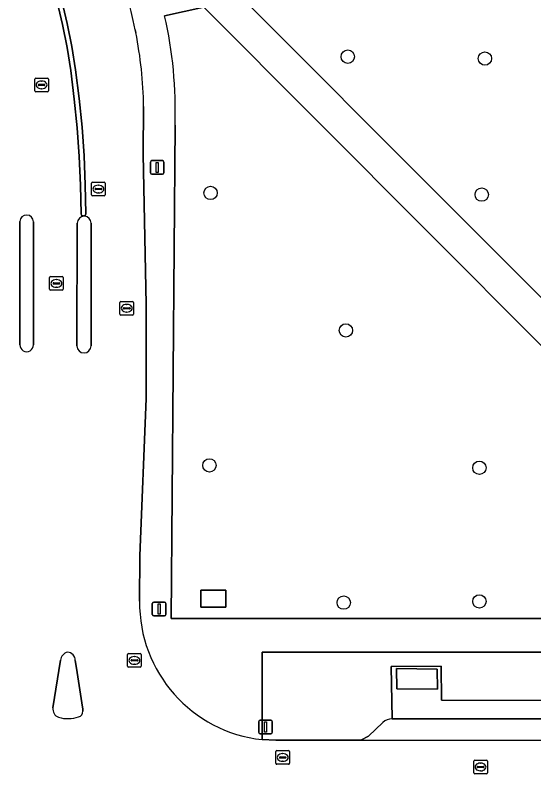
# Model space of a CAD drawing. Extents: x 161477 to 163040, y 383680 to 384871.
# Drawn here: x 161809 to 161847.1, y 384379.6 to 384435.2 of the extents above; entities that cross this region are included whole.
import ezdxf

# ---------------------------------------------------------------- set-up
doc = ezdxf.new("R2010")
doc.units = 0
for name, color, linetype in [('IMGEO_Boom', 7, 'Continuous'), ('IMGEO_Groenvoorziening', 7, 'Continuous'), ('IMGEO_Kolk', 7, 'Continuous'), ('IMGEO_Lage_trafo', 7, 'Continuous'), ('IMGEO_Lichtmast', 7, 'Continuous'), ('IMGEO_Parkeervlak_open', 7, 'Continuous'), ('IMGEO_Rijbaan_lokaal_open', 7, 'Continuous'), ('IMGEO_Rioolput', 7, 'Continuous'), ('IMGEO_Verkeerseiland_open', 7, 'Continuous'), ('IMGEO_Voetpad_gesloten', 7, 'Continuous'), ('IMGEO_Voetpad_open', 7, 'Continuous')]:
    doc.layers.add(name, color=color, linetype=linetype)

msp = doc.modelspace()

# ---------------------------------------------------------------- linework, layer by layer
at = {"layer": 'IMGEO_Boom'}
for centre in [(161833.42, 384432.14), (161843.48, 384432), (161823.36, 384422.15), (161843.24, 384422.03), (161833.28, 384412.08), (161823.27, 384402.19), (161843.07, 384402.01), (161833.12, 384392.13), (161843.07, 384392.22)]:
    msp.add_circle(centre, 0.489, dxfattribs=at)
at = {"layer": 'IMGEO_Groenvoorziening'}
for points in [[(161825.095, 384437.038), (161857.036, 384405.041), (161861.387, 384400.657), (161862.811, 384400.627), (161865.206, 384400.632), (161865.177, 384462.998)], [(161820.754, 384427.117), (161820.464, 384390.971), (161864.134, 384390.954), (161864.109, 384394.436), (161822.852, 384435.774), (161819.986, 384435.142)], [(161858.115, 384382.027), (161859.71, 384382.026), (161864.089, 384382.01), (161864.099, 384388.507), (161827.13, 384388.507), (161827.142, 384382.092), (161828.143, 384382.055), (161834.388, 384382.049), (161834.93, 384382.343), (161835.983, 384383.355)], [(161836.667, 384383.616), (161836.609, 384387.455), (161840.276, 384387.472), (161840.306, 384384.97), (161855.742, 384384.94), (161855.75, 384383.61)]]:
    msp.add_lwpolyline(points, dxfattribs=at)
msp.add_lwpolyline([(161824.47, 384391.789), (161822.631, 384391.792), (161822.632, 384393.042), (161824.471, 384393.039)], close=True, dxfattribs=at)
for centre, radius, start, end in [((161789.534, 384428.178), 31.238, 358.0528, 12.8805), ((161836.658, 384382.613), 1.003, 89.4833, 132.2883)]:
    msp.add_arc(centre, radius, start, end, dxfattribs=at)
at = {"layer": 'IMGEO_Kolk'}
for p, q in [((161816.71, 384413.276), (161816.71, 384414.128)), ((161816.785, 384414.202), (161817.637, 384414.202)), ((161817.198, 384413.982), (161817.223, 384413.982)), ((161817.711, 384414.128), (161817.711, 384413.276)), ((161816.969, 384413.696), (161816.969, 384413.708)), ((161817.407, 384413.659), (161817.009, 384413.659)), ((161817.012, 384413.745), (161817.41, 384413.745)), ((161817.221, 384413.422), (161817.196, 384413.422)), ((161817.453, 384413.708), (161817.453, 384413.696)), ((161817.637, 384413.202), (161816.785, 384413.202)), ((161817.268, 384387.469), (161817.268, 384388.321)), ((161817.343, 384388.395), (161818.195, 384388.395)), ((161818.269, 384388.321), (161818.269, 384387.469)), ((161817.527, 384387.889), (161817.527, 384387.901)), ((161817.965, 384387.852), (161817.567, 384387.852)), ((161817.57, 384387.938), (161817.968, 384387.938)), ((161817.756, 384388.175), (161817.781, 384388.175)), ((161818.011, 384387.901), (161818.011, 384387.889)), ((161818.195, 384387.395), (161817.343, 384387.395)), ((161817.779, 384387.615), (161817.754, 384387.615)), ((161828.149, 384380.355), (161828.149, 384381.207)), ((161828.224, 384381.281), (161829.076, 384381.281)), ((161828.637, 384381.061), (161828.662, 384381.061)), ((161829.15, 384381.207), (161829.15, 384380.355)), ((161828.408, 384380.775), (161828.408, 384380.787)), ((161828.846, 384380.738), (161828.448, 384380.738)), ((161828.451, 384380.824), (161828.849, 384380.824)), ((161828.66, 384380.501), (161828.635, 384380.501)), ((161828.892, 384380.787), (161828.892, 384380.775)), ((161842.656, 384379.658), (161842.656, 384380.51)), ((161842.731, 384380.584), (161843.583, 384380.584)), ((161843.657, 384380.51), (161843.657, 384379.658)), ((161829.076, 384380.281), (161828.224, 384380.281)), ((161842.915, 384380.078), (161842.915, 384380.09)), ((161843.353, 384380.041), (161842.955, 384380.041)), ((161842.958, 384380.127), (161843.356, 384380.127)), ((161843.144, 384380.364), (161843.169, 384380.364)), ((161843.399, 384380.09), (161843.399, 384380.078)), ((161843.583, 384379.584), (161842.731, 384379.584)), ((161843.167, 384379.804), (161843.142, 384379.804))]:
    msp.add_line(p, q, dxfattribs=at)
for points in [[(161816.71, 384413.276), (161816.71, 384414.128)], [(161816.785, 384414.202), (161817.637, 384414.202)], [(161817.711, 384414.128), (161817.711, 384413.276)], [(161817.637, 384413.202), (161816.785, 384413.202)], [(161817.268, 384387.469), (161817.268, 384388.321)], [(161817.343, 384388.395), (161818.195, 384388.395)], [(161818.269, 384388.321), (161818.269, 384387.469)], [(161818.195, 384387.395), (161817.343, 384387.395)], [(161828.149, 384380.355), (161828.149, 384381.207)], [(161828.224, 384381.281), (161829.076, 384381.281)], [(161829.15, 384381.207), (161829.15, 384380.355)], [(161842.656, 384379.658), (161842.656, 384380.51)], [(161842.731, 384380.584), (161843.583, 384380.584)], [(161843.657, 384380.51), (161843.657, 384379.658)], [(161829.076, 384380.281), (161828.224, 384380.281)], [(161843.583, 384379.584), (161842.731, 384379.584)]]:
    msp.add_lwpolyline(points, dxfattribs=at)
for centre, radius, start, end in [((161816.787, 384414.126), 0.0765, 91.552, 178.448), ((161816.787, 384414.126), 0.0765, 91.552, 178.448), ((161817.635, 384414.126), 0.0765, 1.552, 88.448), ((161817.635, 384414.126), 0.0765, 1.552, 88.448), ((161817.009, 384413.705), 0.0403, 85.8775, 175.7526), ((161817.006, 384413.695), 0.0366, 178.938, 274.7102), ((161817.41, 384413.702), 0.043, 264.8664, 352.4533), ((161817.414, 384413.707), 0.0386, 1.7309, 96.639), ((161816.787, 384413.278), 0.0765, 181.552, 268.448), ((161816.787, 384413.278), 0.0765, 181.552, 268.448), ((161817.635, 384413.278), 0.0765, 271.552, 358.448), ((161817.635, 384413.278), 0.0765, 271.552, 358.448), ((161817.345, 384388.319), 0.0765, 91.552, 178.448), ((161817.345, 384388.319), 0.0765, 91.552, 178.448), ((161818.193, 384388.319), 0.0765, 1.552, 88.448), ((161818.193, 384388.319), 0.0765, 1.552, 88.448), ((161817.567, 384387.898), 0.0403, 85.8775, 175.7526), ((161817.564, 384387.888), 0.0366, 178.938, 274.7102), ((161817.968, 384387.895), 0.043, 264.8664, 352.4533), ((161817.972, 384387.9), 0.0386, 1.7309, 96.639), ((161817.345, 384387.471), 0.0765, 181.552, 268.448), ((161817.345, 384387.471), 0.0765, 181.552, 268.448), ((161818.193, 384387.471), 0.0765, 271.552, 358.448), ((161818.193, 384387.471), 0.0765, 271.552, 358.448), ((161828.226, 384381.205), 0.0765, 91.552, 178.448), ((161828.226, 384381.205), 0.0765, 91.552, 178.448), ((161829.074, 384381.205), 0.0765, 1.552, 88.448), ((161829.074, 384381.205), 0.0765, 1.552, 88.448), ((161828.448, 384380.784), 0.0403, 85.8775, 175.7526), ((161828.445, 384380.774), 0.0366, 178.938, 274.7102), ((161828.849, 384380.781), 0.043, 264.8664, 352.4533), ((161828.853, 384380.786), 0.0386, 1.7309, 96.639), ((161842.733, 384380.508), 0.0765, 91.552, 178.448), ((161842.733, 384380.508), 0.0765, 91.552, 178.448), ((161843.581, 384380.508), 0.0765, 1.552, 88.448), ((161843.581, 384380.508), 0.0765, 1.552, 88.448), ((161828.226, 384380.357), 0.0765, 181.552, 268.448), ((161828.226, 384380.357), 0.0765, 181.552, 268.448), ((161829.074, 384380.357), 0.0765, 271.552, 358.448), ((161829.074, 384380.357), 0.0765, 271.552, 358.448), ((161842.955, 384380.087), 0.0403, 85.8775, 175.7526), ((161842.952, 384380.077), 0.0366, 178.938, 274.7102), ((161843.356, 384380.084), 0.043, 264.8664, 352.4533), ((161843.36, 384380.089), 0.0386, 1.7309, 96.639), ((161842.733, 384379.66), 0.0765, 181.552, 268.448), ((161842.733, 384379.66), 0.0765, 181.552, 268.448), ((161843.581, 384379.66), 0.0765, 271.552, 358.448), ((161843.581, 384379.66), 0.0765, 271.552, 358.448)]:
    msp.add_arc(centre, radius, start, end, dxfattribs=at)
for centre, major_axis, ratio, start_param, end_param in [((161817.197, 384413.702), (-0.387, 0.002), 0.722429, 4.712389, 7.853982), ((161817.222, 384413.702), (-0.39, 0.002), 0.717154, 1.570796, 4.712389), ((161817.755, 384387.895), (-0.387, 0.002), 0.722429, 4.712389, 7.853982), ((161817.78, 384387.895), (-0.39, 0.002), 0.717154, 1.570796, 4.712389), ((161828.636, 384380.781), (-0.387, 0.002), 0.722429, 4.712389, 7.853982), ((161828.661, 384380.781), (-0.39, 0.002), 0.717154, 1.570796, 4.712389), ((161843.143, 384380.084), (-0.387, 0.002), 0.722429, 4.712389, 7.853982), ((161843.168, 384380.084), (-0.39, 0.002), 0.717154, 1.570796, 4.712389)]:
    msp.add_ellipse(centre, major_axis=major_axis, ratio=ratio, start_param=start_param, end_param=end_param, dxfattribs=at)
at = {"layer": 'IMGEO_Lage_trafo'}
msp.add_lwpolyline([(161824.47, 384391.789), (161824.471, 384393.039), (161822.632, 384393.042), (161822.631, 384391.792)], close=True, dxfattribs=at)
at = {"layer": 'IMGEO_Lichtmast'}
for p, q in [((161818.945, 384423.62), (161818.945, 384424.42)), ((161818.945, 384424.42), (161818.945, 384423.62)), ((161819.045, 384424.52), (161819.835, 384424.52)), ((161819.835, 384424.52), (161819.045, 384424.52)), ((161819.935, 384424.42), (161819.935, 384423.62)), ((161819.935, 384423.62), (161819.935, 384424.42)), ((161819.835, 384423.52), (161819.045, 384423.52)), ((161819.045, 384423.52), (161819.835, 384423.52)), ((161819.185, 384392.16), (161819.975, 384392.16)), ((161819.975, 384392.16), (161819.185, 384392.16)), ((161819.085, 384391.26), (161819.085, 384392.06)), ((161819.085, 384392.06), (161819.085, 384391.26)), ((161820.075, 384392.06), (161820.075, 384391.26)), ((161820.075, 384391.26), (161820.075, 384392.06)), ((161819.975, 384391.16), (161819.185, 384391.16)), ((161819.185, 384391.16), (161819.975, 384391.16)), ((161826.895, 384382.61), (161826.895, 384383.41)), ((161826.895, 384383.41), (161826.895, 384382.61)), ((161826.995, 384383.51), (161827.785, 384383.51)), ((161827.785, 384383.51), (161826.995, 384383.51)), ((161827.885, 384383.41), (161827.885, 384382.61)), ((161827.885, 384382.61), (161827.885, 384383.41)), ((161827.785, 384382.51), (161826.995, 384382.51)), ((161826.995, 384382.51), (161827.785, 384382.51))]:
    msp.add_line(p, q, dxfattribs=at)
for points in [[(161819.365, 384424.395), (161819.515, 384424.395), (161819.515, 384423.645), (161819.365, 384423.645), (161819.365, 384424.395)], [(161819.505, 384392.035), (161819.655, 384392.035), (161819.655, 384391.285), (161819.505, 384391.285), (161819.505, 384392.035)], [(161827.315, 384383.385), (161827.465, 384383.385), (161827.465, 384382.635), (161827.315, 384382.635), (161827.315, 384383.385)]]:
    msp.add_lwpolyline(points, dxfattribs=at)
for centre, start, end in [((161819.045, 384424.42), 90, 180), ((161819.045, 384424.42), 90, 180), ((161819.835, 384424.42), 0, 90), ((161819.835, 384424.42), 360, 90), ((161819.045, 384423.62), 180, 270), ((161819.045, 384423.62), 180, 270), ((161819.835, 384423.62), 270, 0), ((161819.835, 384423.62), 270, 0), ((161819.185, 384392.06), 90, 180), ((161819.185, 384392.06), 90, 180), ((161819.975, 384392.06), 0, 90), ((161819.975, 384392.06), 360, 90), ((161819.185, 384391.26), 180, 270), ((161819.185, 384391.26), 180, 270), ((161819.975, 384391.26), 270, 0), ((161819.975, 384391.26), 270, 0), ((161826.995, 384383.41), 90, 180), ((161826.995, 384383.41), 90, 180), ((161827.785, 384383.41), 0, 90), ((161827.785, 384383.41), 360, 90), ((161826.995, 384382.61), 180, 270), ((161826.995, 384382.61), 180, 270), ((161827.785, 384382.61), 270, 0), ((161827.785, 384382.61), 270, 0)]:
    msp.add_arc(centre, 0.1, start, end, dxfattribs=at)
at = {"layer": 'IMGEO_Parkeervlak_open'}
for points in [[(161835.983, 384383.355), (161834.93, 384382.343), (161834.388, 384382.049), (161858.115, 384382.027)], [(161855.75, 384383.61), (161836.667, 384383.616)]]:
    msp.add_lwpolyline(points, dxfattribs=at)
msp.add_arc((161836.658, 384382.613), 1.003, 89.4833, 132.2883, dxfattribs=at)
at = {"layer": 'IMGEO_Rijbaan_lokaal_open'}
for points in [[(161812.446, 384436.242), (161812.849, 384434.566), (161813.188, 384432.875), (161813.461, 384431.172), (161813.722, 384429.074), (161813.927, 384426.971), (161814.077, 384424.862), (161814.171, 384422.75), (161814.21, 384420.637), (161814.18, 384420.535), (161814.097, 384420.468), (161814.033, 384420.464), (161813.99, 384420.461), (161813.899, 384420.517), (161813.857, 384420.615), (161813.815, 384422.723), (161813.719, 384424.829), (161813.568, 384426.931), (161813.363, 384429.03), (161813.105, 384431.122), (161812.833, 384432.812), (161812.497, 384434.49), (161812.097, 384436.154)], [(161817.872, 384433.906), (161817.833, 384434.106)], [(161818.15, 384392.243), (161818.177, 384395.559), (161818.629, 384407.092), (161818.629, 384413.978), (161818.417, 384424.998), (161818.446, 384428.492)], [(161809.367, 384411.026), (161809.371, 384420.056)], [(161810.364, 384420.039), (161810.364, 384411.028)], [(161813.556, 384410.939), (161813.578, 384419.948)], [(161814.6, 384419.929), (161814.597, 384410.94)], [(161807.986, 384389.164), (161807.967, 384386.159), (161807.953, 384382.43), (161807.983, 384372.238), (161807.983, 384372.135), (161814.368, 384372.145), (161818.41, 384372.152), (161844.332, 384372.085), (161861.126, 384372.071), (161865.791, 384372.068), (161865.845, 384382.002), (161864.089, 384382.01), (161859.71, 384382.026), (161858.115, 384382.027), (161834.388, 384382.049), (161828.143, 384382.055), (161827.142, 384382.092)], [(161811.799, 384384.421), (161812.351, 384387.902)], [(161813.432, 384387.889), (161813.521, 384387.328), (161813.972, 384384.475), (161813.985, 384384.353), (161813.991, 384384.169)]]:
    msp.add_lwpolyline(points, dxfattribs=at)
for centre, radius, start, end in [((161756.742, 384421.345), 62.41, 11.79886, 32.14753), ((161788.19, 384428.022), 30.26, 0.8907, 11.2132), ((161809.867, 384420.036), 0.497, 0.3024, 177.736), ((161814.089, 384419.932), 0.511, 359.6692, 178.2007), ((161809.866, 384411.018), 0.499, 179.0332, 1.1966), ((161814.076, 384410.953), 0.521, 181.5041, 358.606), ((161828.223, 384392.107), 10.074, 179.2292, 263.8414), ((161813.053, 384387.822), 0.706, 105.7644, 173.5065), ((161812.828, 384387.899), 0.604, 359.0347, 86.9021), ((161812.412, 384384.313), 0.622, 169.9888, 250.5958), ((161813.583, 384384.148), 0.409, 283.8923, 2.9845), ((161812.902, 384386.17), 2.542, 254.0881, 287.8526)]:
    msp.add_arc(centre, radius, start, end, dxfattribs=at)
at = {"layer": 'IMGEO_Rioolput'}
for p, q in [((161810.534, 384430.57), (161811.386, 384430.57)), ((161810.459, 384429.644), (161810.459, 384430.496)), ((161810.718, 384430.064), (161810.718, 384430.076)), ((161811.156, 384430.027), (161810.758, 384430.027)), ((161810.761, 384430.113), (161811.159, 384430.113)), ((161810.947, 384430.35), (161810.972, 384430.35)), ((161811.202, 384430.076), (161811.202, 384430.064)), ((161811.46, 384430.496), (161811.46, 384429.644)), ((161811.386, 384429.57), (161810.534, 384429.57)), ((161810.97, 384429.79), (161810.945, 384429.79)), ((161814.629, 384422.014), (161814.629, 384422.866)), ((161814.704, 384422.94), (161815.556, 384422.94)), ((161815.63, 384422.866), (161815.63, 384422.014)), ((161814.888, 384422.434), (161814.888, 384422.446)), ((161815.326, 384422.397), (161814.928, 384422.397)), ((161814.931, 384422.483), (161815.329, 384422.483)), ((161815.117, 384422.72), (161815.142, 384422.72)), ((161815.372, 384422.446), (161815.372, 384422.434)), ((161815.556, 384421.94), (161814.704, 384421.94)), ((161815.14, 384422.16), (161815.115, 384422.16)), ((161811.549, 384415.094), (161811.549, 384415.946)), ((161811.624, 384416.02), (161812.476, 384416.02)), ((161811.808, 384415.514), (161811.808, 384415.526)), ((161811.851, 384415.563), (161812.249, 384415.563)), ((161812.037, 384415.8), (161812.062, 384415.8)), ((161812.292, 384415.526), (161812.292, 384415.514)), ((161812.55, 384415.946), (161812.55, 384415.094)), ((161812.476, 384415.02), (161811.624, 384415.02)), ((161812.246, 384415.477), (161811.848, 384415.477)), ((161812.06, 384415.24), (161812.035, 384415.24))]:
    msp.add_line(p, q, dxfattribs=at)
for points in [[(161810.534, 384430.57), (161811.386, 384430.57)], [(161810.459, 384429.644), (161810.459, 384430.496)], [(161811.46, 384430.496), (161811.46, 384429.644)], [(161811.386, 384429.57), (161810.534, 384429.57)], [(161814.629, 384422.014), (161814.629, 384422.866)], [(161814.704, 384422.94), (161815.556, 384422.94)], [(161815.63, 384422.866), (161815.63, 384422.014)], [(161815.556, 384421.94), (161814.704, 384421.94)], [(161811.549, 384415.094), (161811.549, 384415.946)], [(161811.624, 384416.02), (161812.476, 384416.02)], [(161812.55, 384415.946), (161812.55, 384415.094)], [(161812.476, 384415.02), (161811.624, 384415.02)]]:
    msp.add_lwpolyline(points, dxfattribs=at)
for centre, radius, start, end in [((161810.536, 384430.494), 0.0765, 91.552, 178.448), ((161810.536, 384430.494), 0.0765, 91.552, 178.448), ((161811.384, 384430.494), 0.0765, 1.552, 88.448), ((161811.384, 384430.494), 0.0765, 1.552, 88.448), ((161810.758, 384430.073), 0.0403, 85.8775, 175.7526), ((161810.755, 384430.063), 0.0366, 178.938, 274.7102), ((161811.159, 384430.07), 0.043, 264.8664, 352.4533), ((161811.163, 384430.075), 0.0386, 1.7309, 96.639), ((161810.536, 384429.646), 0.0765, 181.552, 268.448), ((161810.536, 384429.646), 0.0765, 181.552, 268.448), ((161811.384, 384429.646), 0.0765, 271.552, 358.448), ((161811.384, 384429.646), 0.0765, 271.552, 358.448), ((161814.706, 384422.864), 0.0765, 91.552, 178.448), ((161814.706, 384422.864), 0.0765, 91.552, 178.448), ((161815.554, 384422.864), 0.0765, 1.552, 88.448), ((161815.554, 384422.864), 0.0765, 1.552, 88.448), ((161814.928, 384422.443), 0.0403, 85.8775, 175.7526), ((161814.925, 384422.433), 0.0366, 178.938, 274.7102), ((161815.329, 384422.44), 0.043, 264.8664, 352.4533), ((161815.333, 384422.445), 0.0386, 1.7309, 96.639), ((161814.706, 384422.016), 0.0765, 181.552, 268.448), ((161814.706, 384422.016), 0.0765, 181.552, 268.448), ((161815.554, 384422.016), 0.0765, 271.552, 358.448), ((161815.554, 384422.016), 0.0765, 271.552, 358.448), ((161811.626, 384415.944), 0.0765, 91.552, 178.448), ((161811.626, 384415.944), 0.0765, 91.552, 178.448), ((161811.848, 384415.523), 0.0403, 85.8775, 175.7526), ((161811.845, 384415.513), 0.0366, 178.938, 274.7102), ((161812.249, 384415.52), 0.043, 264.8664, 352.4533), ((161812.253, 384415.525), 0.0386, 1.7309, 96.639), ((161812.474, 384415.944), 0.0765, 1.552, 88.448), ((161812.474, 384415.944), 0.0765, 1.552, 88.448), ((161811.626, 384415.096), 0.0765, 181.552, 268.448), ((161811.626, 384415.096), 0.0765, 181.552, 268.448), ((161812.474, 384415.096), 0.0765, 271.552, 358.448), ((161812.474, 384415.096), 0.0765, 271.552, 358.448)]:
    msp.add_arc(centre, radius, start, end, dxfattribs=at)
for centre, major_axis, ratio, start_param, end_param in [((161810.946, 384430.07), (-0.387, 0.002), 0.722429, 4.712389, 7.853982), ((161810.971, 384430.07), (-0.39, 0.002), 0.717154, 1.570796, 4.712389), ((161815.116, 384422.44), (-0.387, 0.002), 0.722429, 4.712389, 7.853982), ((161815.141, 384422.44), (-0.39, 0.002), 0.717154, 1.570796, 4.712389), ((161812.036, 384415.52), (-0.387, 0.002), 0.722429, 4.712389, 7.853982), ((161812.061, 384415.52), (-0.39, 0.002), 0.717154, 1.570796, 4.712389)]:
    msp.add_ellipse(centre, major_axis=major_axis, ratio=ratio, start_param=start_param, end_param=end_param, dxfattribs=at)
at = {"layer": 'IMGEO_Verkeerseiland_open'}
for points in [[(161812.097, 384436.154), (161812.497, 384434.49), (161812.833, 384432.812), (161813.105, 384431.122), (161813.363, 384429.03), (161813.568, 384426.931), (161813.719, 384424.829), (161813.815, 384422.723), (161813.857, 384420.615), (161813.899, 384420.517), (161813.99, 384420.461), (161814.033, 384420.464), (161814.097, 384420.468), (161814.18, 384420.535), (161814.21, 384420.637), (161814.171, 384422.75), (161814.077, 384424.862), (161813.927, 384426.971), (161813.722, 384429.074), (161813.461, 384431.172), (161813.188, 384432.875), (161812.849, 384434.566), (161812.446, 384436.242)], [(161809.371, 384420.056), (161809.367, 384411.026)], [(161810.364, 384411.028), (161810.364, 384420.039)], [(161813.578, 384419.948), (161813.556, 384410.939)], [(161814.597, 384410.94), (161814.6, 384419.929)], [(161812.351, 384387.902), (161811.799, 384384.421)], [(161813.991, 384384.169), (161813.985, 384384.353), (161813.972, 384384.475), (161813.521, 384387.328), (161813.432, 384387.889)]]:
    msp.add_lwpolyline(points, dxfattribs=at)
for centre, radius, start, end in [((161809.867, 384420.036), 0.497, 0.3024, 177.736), ((161814.089, 384419.932), 0.511, 359.6692, 178.2007), ((161809.866, 384411.018), 0.499, 179.0332, 1.1966), ((161814.076, 384410.953), 0.521, 181.5041, 358.606), ((161813.053, 384387.822), 0.706, 105.7644, 173.5065), ((161812.828, 384387.899), 0.604, 359.0347, 86.9021), ((161812.412, 384384.313), 0.622, 169.9888, 250.5958), ((161813.583, 384384.148), 0.409, 283.8923, 2.9845), ((161812.902, 384386.17), 2.542, 254.0881, 287.8526)]:
    msp.add_arc(centre, radius, start, end, dxfattribs=at)
at = {"layer": 'IMGEO_Voetpad_gesloten'}
msp.add_lwpolyline([(161839.987, 384387.264), (161837, 384387.294), (161837.012, 384385.818), (161839.999, 384385.788)], close=True, dxfattribs=at)
at = {"layer": 'IMGEO_Voetpad_open'}
for points in [[(161888.073, 384400.459), (161871.554, 384400.479), (161871.56, 384399.571), (161871.561, 384399.477), (161871.686, 384399.477), (161871.69, 384399.329), (161867.854, 384399.33), (161866.699, 384399.325), (161865.939, 384399.325), (161865.319, 384399.33), (161864.304, 384399.326), (161862.812, 384399.328), (161862.815, 384399.477), (161862.814, 384399.771), (161862.807, 384400.484), (161862.811, 384400.627), (161861.387, 384400.657), (161857.036, 384405.041), (161825.095, 384437.038)], [(161819.986, 384435.142), (161822.852, 384435.774), (161864.109, 384394.436), (161864.134, 384390.954)], [(161817.833, 384434.106), (161817.872, 384433.906)], [(161818.446, 384428.492), (161818.417, 384424.998), (161818.629, 384413.978), (161818.629, 384407.092), (161818.177, 384395.559), (161818.15, 384392.243)], [(161864.134, 384390.954), (161820.464, 384390.971), (161820.754, 384427.117)], [(161827.142, 384382.092), (161827.13, 384388.507), (161864.099, 384388.507), (161864.089, 384382.01), (161865.845, 384382.002), (161868.827, 384381.988), (161868.844, 384384.759), (161871.514, 384384.753), (161871.496, 384381.975), (161880.924, 384381.955), (161880.914, 384384.715), (161883.55, 384384.715), (161883.556, 384383.029), (161883.56, 384381.98), (161886.368, 384381.97), (161889.028, 384381.961), (161908.623, 384381.955)]]:
    msp.add_lwpolyline(points, dxfattribs=at)
for points in [[(161855.742, 384384.94), (161840.306, 384384.97), (161840.276, 384387.472), (161836.609, 384387.455), (161836.667, 384383.616), (161855.75, 384383.61)], [(161839.999, 384385.788), (161837.012, 384385.818), (161837, 384387.294), (161839.987, 384387.264)]]:
    msp.add_lwpolyline(points, close=True, dxfattribs=at)
for centre, radius, start, end in [((161756.742, 384421.345), 62.41, 11.79886, 32.14753), ((161789.534, 384428.178), 31.238, 358.0528, 12.8805), ((161788.19, 384428.022), 30.26, 0.8907, 11.2132), ((161828.223, 384392.107), 10.074, 179.2292, 263.8414)]:
    msp.add_arc(centre, radius, start, end, dxfattribs=at)

doc.saveas('drawing.dxf')
